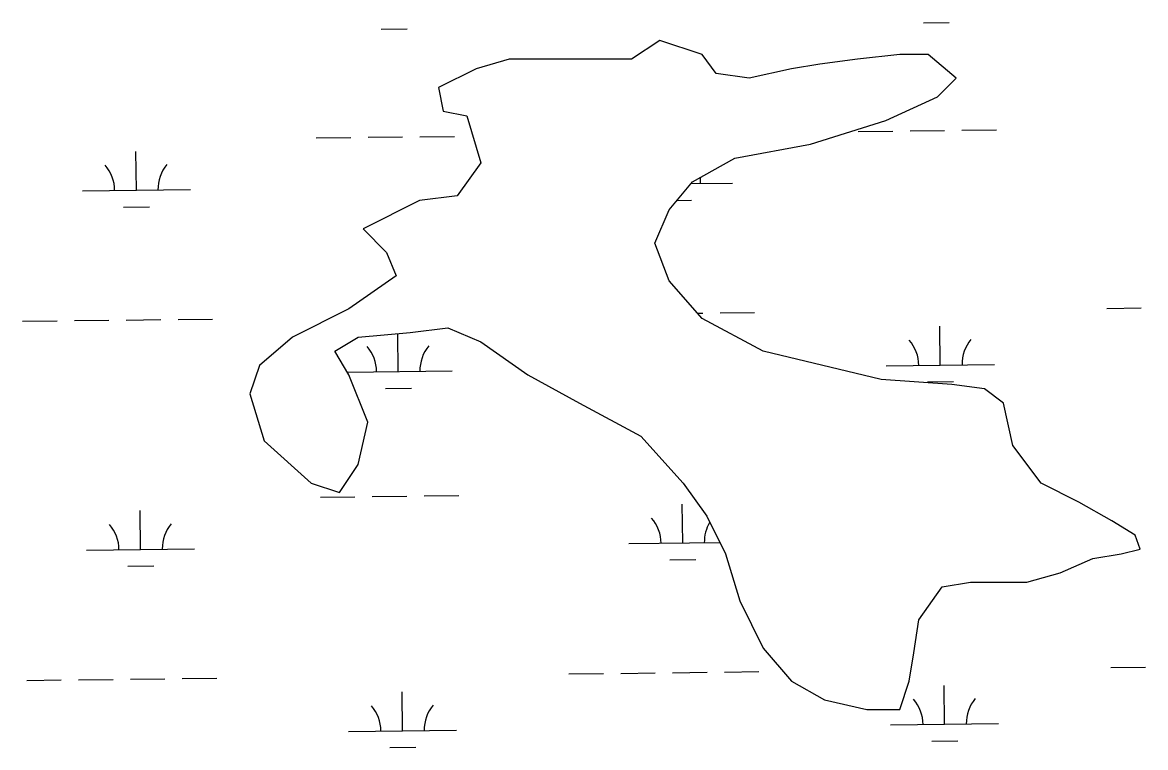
# Model space of a CAD drawing. Extents: x 3694830 to 3732949, y 415201 to 440970.
# Drawn here: x 3727288 to 3728327, y 428366 to 429038 of the extents above; entities that cross this region are included whole.
import ezdxf

# ---------------------------------------------------------------- set-up
doc = ezdxf.new("R2010")
doc.units = 0
doc.layers.add('V-TOPO-SHOR', color=7, linetype='Continuous')
doc.layers.add('V-WETL-SWMP', color=7, linetype='Continuous')

msp = doc.modelspace()

# ---------------------------------------------------------------- linework, layer by layer
at = {"layer": 'V-TOPO-SHOR'}
for p, q in [((3727877.5, 429021), (3727851.3, 429003.6)), ((3727916.7, 429007.9), (3727877.5, 429021)), ((3727929.8, 428990.5), (3727916.7, 429007.9)), ((3728099.8, 429007.9), (3728060.6, 429003.6)), ((3728126, 429007.9), (3728099.8, 429007.9)), ((3728152.1, 428986.1), (3728126, 429007.9)), ((3727707.5, 428994.8), (3727672.6, 428977.4)), ((3727738, 429003.6), (3727707.5, 428994.8)), ((3727851.3, 429003.6), (3727738, 429003.6)), ((3727999.6, 428994.8), (3727960.3, 428986.1)), ((3728025.7, 428999.2), (3727999.6, 428994.8)), ((3728060.6, 429003.6), (3728025.7, 428999.2)), ((3727960.3, 428986.1), (3727929.8, 428990.5)), ((3728134.7, 428968.7), (3728152.1, 428986.1)), ((3727672.6, 428977.4), (3727677, 428955.6)), ((3728086.8, 428946.8), (3728134.7, 428968.7)), ((3727677, 428955.6), (3727698.8, 428951.2)), ((3727698.8, 428951.2), (3727711.8, 428907.6)), ((3728017, 428925), (3728086.8, 428946.8)), ((3727947.2, 428911.9), (3728017, 428925)), ((3727908, 428890.1), (3727947.2, 428911.9)), ((3727711.8, 428907.6), (3727690, 428877)), ((3727886.2, 428864), (3727908, 428890.1)), ((3727655.2, 428872.7), (3727602.9, 428846.5)), ((3727690, 428877), (3727655.2, 428872.7)), ((3727873.1, 428833.4), (3727886.2, 428864)), ((3727602.9, 428846.5), (3727624.6, 428824.7)), ((3727886.2, 428798.5), (3727873.1, 428833.4)), ((3727624.6, 428824.7), (3727633.4, 428802.9)), ((3727633.4, 428802.9), (3727589.8, 428772.3)), ((3727916.7, 428763.6), (3727886.2, 428798.5)), ((3727589.8, 428772.3), (3727537.5, 428746.2)), ((3727973.4, 428733.1), (3727916.7, 428763.6)), ((3727537.5, 428746.2), (3727506.9, 428720)), ((3727576.7, 428733.1), (3727598.5, 428746.2)), ((3727598.5, 428746.2), (3727646.4, 428750.5)), ((3727646.4, 428750.5), (3727681.3, 428754.9)), ((3727681.3, 428754.9), (3727711.8, 428741.8)), ((3727711.8, 428741.8), (3727755.4, 428711.3)), ((3727589.8, 428711.3), (3727576.7, 428733.1)), ((3728082.4, 428706.9), (3727973.4, 428733.1)), ((3727506.9, 428720), (3727498.2, 428693.8)), ((3727607.2, 428667.6), (3727589.8, 428711.3)), ((3727755.4, 428711.3), (3727803.4, 428685.1)), ((3728147.8, 428702.5), (3728082.4, 428706.9)), ((3727498.2, 428693.8), (3727511.3, 428650.2)), ((3728178.3, 428698.2), (3728147.8, 428702.5)), ((3728195.7, 428685.1), (3728178.3, 428698.2)), ((3727803.4, 428685.1), (3727860.1, 428654.6)), ((3728204.5, 428645.8), (3728195.7, 428685.1)), ((3727598.5, 428628.4), (3727607.2, 428667.6)), ((3727860.1, 428654.6), (3727899.3, 428610.9)), ((3727511.3, 428650.2), (3727554.9, 428610.9)), ((3728230.6, 428610.9), (3728204.5, 428645.8)), ((3727581.1, 428602.2), (3727598.5, 428628.4)), ((3727554.9, 428610.9), (3727581.1, 428602.2)), ((3727899.3, 428610.9), (3727921.1, 428580.4)), ((3728265.5, 428593.5), (3728230.6, 428610.9)), ((3728296, 428576), (3728265.5, 428593.5)), ((3727921.1, 428580.4), (3727938.5, 428545.5)), ((3728317.8, 428562.9), (3728296, 428576)), ((3728322.2, 428549.9), (3728317.8, 428562.9)), ((3728304.7, 428545.5), (3728322.2, 428549.9)), ((3727938.5, 428545.5), (3727951.6, 428501.9)), ((3728248.1, 428528), (3728278.6, 428541.1)), ((3728278.6, 428541.1), (3728304.7, 428545.5)), ((3728217.5, 428519.3), (3728248.1, 428528)), ((3728139.1, 428515), (3728165.2, 428519.3)), ((3728165.2, 428519.3), (3728217.5, 428519.3)), ((3728117.3, 428484.4), (3728139.1, 428515)), ((3727951.6, 428501.9), (3727973.4, 428458.2)), ((3728112.9, 428453.9), (3728117.3, 428484.4)), ((3727973.4, 428458.2), (3727999.6, 428427.7)), ((3728108.5, 428427.7), (3728112.9, 428453.9)), ((3727999.6, 428427.7), (3728030.1, 428410.3)), ((3728099.8, 428401.5), (3728108.5, 428427.7)), ((3728030.1, 428410.3), (3728069.3, 428401.5)), ((3728069.3, 428401.5), (3728099.8, 428401.5))]:
    msp.add_line(p, q, dxfattribs=at)
at = {"layer": 'V-WETL-SWMP'}
for p, q in [((3728121.6, 429037.4), (3728145.6, 429037.7)), ((3727619.7, 429031.4), (3727643.7, 429031.7)), ((3728061.3, 428936.7), (3728093.3, 428937.1)), ((3728109.3, 428937.3), (3728141.3, 428937.6)), ((3728157.3, 428937.8), (3728189.3, 428938.2)), ((3727559.5, 428930.7), (3727591.5, 428931.1)), ((3727607.5, 428931.3), (3727639.5, 428931.6)), ((3727655.5, 428931.8), (3727687.5, 428932.2)), ((3727393, 428882.3), (3727392.5, 428918.3)), ((3727343, 428881.7), (3727443, 428882.9)), ((3727906.6, 428888.4), (3727944.8, 428888.9)), ((3727893.6, 428872.8), (3727907, 428873)), ((3727381.2, 428866.7), (3727405.2, 428867)), ((3727912.6, 428768.4), (3727917.4, 428768.4)), ((3727933.4, 428768.6), (3727965.4, 428769)), ((3728291.3, 428772.9), (3728323.3, 428773.3)), ((3727287.6, 428760.9), (3727319.6, 428761.3)), ((3727335.6, 428761.5), (3727367.6, 428761.9)), ((3727383.6, 428762.1), (3727415.6, 428762.5)), ((3727431.6, 428762.7), (3727463.6, 428763)), ((3728137.3, 428720.3), (3728136.9, 428756.3)), ((3727635.5, 428714.3), (3727635, 428749.5)), ((3727588.3, 428713.8), (3727685.5, 428714.9)), ((3728087.3, 428719.7), (3728187.3, 428720.9)), ((3728125.5, 428704.8), (3728149.5, 428705)), ((3727623.6, 428698.8), (3727647.6, 428699.1)), ((3727563.4, 428598), (3727595.4, 428598.4)), ((3727611.4, 428598.6), (3727643.4, 428599)), ((3727659.4, 428599.2), (3727691.4, 428599.6)), ((3727898.8, 428555.6), (3727898.4, 428591.6)), ((3727396.9, 428549.6), (3727396.5, 428585.6)), ((3727346.9, 428549), (3727446.9, 428550.2)), ((3727848.8, 428555), (3727933.3, 428556)), ((3727887, 428540), (3727911, 428540.3)), ((3727385.1, 428534), (3727409.1, 428534.3)), ((3727793.4, 428434.3), (3727825.4, 428434.7)), ((3727841.4, 428434.8), (3727873.4, 428435.2)), ((3727889.4, 428435.4), (3727921.4, 428435.8)), ((3727937.4, 428436), (3727969.4, 428436.4)), ((3728295.3, 428440.3), (3728327.3, 428440.6)), ((3727291.5, 428428.3), (3727323.5, 428428.7)), ((3727339.5, 428428.9), (3727371.5, 428429.2)), ((3727387.5, 428429.4), (3727419.5, 428429.8)), ((3727435.5, 428430), (3727467.5, 428430.4)), ((3728141.3, 428387.7), (3728140.9, 428423.7)), ((3727639.4, 428381.7), (3727639, 428417.7)), ((3727589.4, 428381.1), (3727689.4, 428382.3)), ((3728091.3, 428387.1), (3728191.3, 428388.3)), ((3728129.5, 428372.1), (3728153.5, 428372.4)), ((3727627.6, 428366.1), (3727651.6, 428366.4))]:
    msp.add_line(p, q, dxfattribs=at)
msp.add_lwpolyline([(3727929.8, 428990.5), (3727916.7, 429007.9), (3727877.5, 429021), (3727851.3, 429003.6), (3727738, 429003.6), (3727707.5, 428994.8), (3727672.6, 428977.4), (3727677, 428955.6), (3727698.8, 428951.2), (3727711.8, 428907.6), (3727690, 428877), (3727655.2, 428872.7), (3727602.9, 428846.5), (3727624.6, 428824.7), (3727633.4, 428802.9), (3727589.8, 428772.3), (3727537.5, 428746.2), (3727506.9, 428720), (3727498.2, 428693.8), (3727511.3, 428650.2), (3727554.9, 428610.9), (3727581.1, 428602.2), (3727598.5, 428628.4), (3727607.2, 428667.6), (3727589.8, 428711.3), (3727576.7, 428733.1), (3727598.5, 428746.2), (3727646.4, 428750.5), (3727681.3, 428754.9), (3727711.8, 428741.8), (3727755.4, 428711.3), (3727803.4, 428685.1), (3727860.1, 428654.6), (3727899.3, 428610.9), (3727921.1, 428580.4), (3727938.5, 428545.5), (3727951.6, 428501.9), (3727973.4, 428458.2), (3727999.6, 428427.7), (3728030.1, 428410.3), (3728069.3, 428401.5), (3728099.8, 428401.5), (3728108.5, 428427.7), (3728112.9, 428453.9), (3728117.3, 428484.4), (3728139.1, 428515), (3728165.2, 428519.3), (3728217.5, 428519.3), (3728248.1, 428528), (3728278.6, 428541.1), (3728304.7, 428545.5), (3728322.2, 428549.9), (3728317.8, 428562.9), (3728296, 428576), (3728265.5, 428593.5), (3728230.6, 428610.9), (3728204.5, 428645.8), (3728195.7, 428685.1), (3728178.3, 428698.2), (3728147.8, 428702.5), (3728082.4, 428706.9), (3727973.4, 428733.1), (3727916.7, 428763.6), (3727886.2, 428798.5), (3727873.1, 428833.4), (3727886.2, 428864), (3727908, 428890.1), (3727947.2, 428911.9), (3728017, 428925), (3728086.8, 428946.8), (3728134.7, 428968.7), (3728152.1, 428986.1), (3728126, 429007.9), (3728099.8, 429007.9), (3728060.6, 429003.6), (3728025.7, 428999.2), (3727999.6, 428994.8), (3727960.3, 428986.1)], close=True, dxfattribs=at)
for centre, start, end in [((3727337.7, 428882.1), 359.9115, 41.4552), ((3727448.2, 428883.4), 139.9115, 181.4552), ((3727950.1, 428889.4), 172.3283, 181.4552), ((3727580.2, 428714.2), 359.9115, 41.4552), ((3727690.7, 428715.5), 139.9115, 181.4552), ((3728082.1, 428720.1), 359.9115, 41.4552), ((3728192.6, 428721.5), 139.9115, 181.4552), ((3727341.7, 428549.4), 359.9115, 41.4552), ((3727452.2, 428550.8), 139.9115, 181.4552), ((3727843.6, 428555.4), 359.9115, 41.4552), ((3727954, 428556.7), 148.986, 181.4552), ((3727584.2, 428381.5), 359.9115, 41.4552), ((3727694.7, 428382.8), 139.9115, 181.4552), ((3728086.1, 428387.5), 359.9115, 41.4552), ((3728196.5, 428388.8), 139.9115, 181.4552)]:
    msp.add_arc(centre, 35.2, start, end, dxfattribs=at)

doc.saveas('drawing.dxf')
